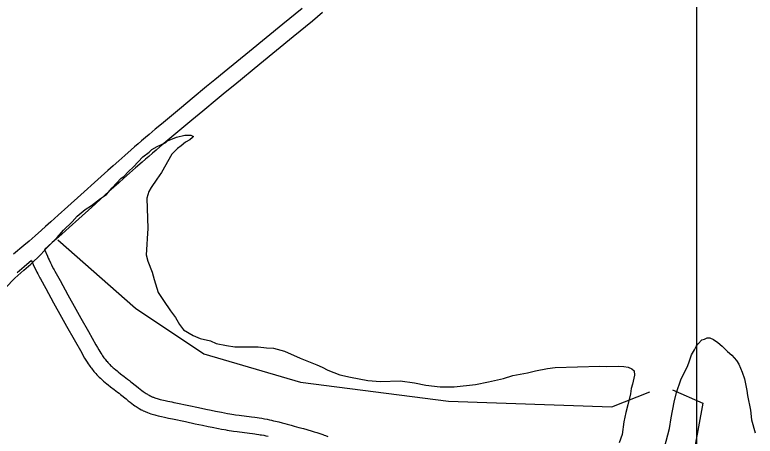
# Model space of a CAD drawing. Extents: x 3263578 to 3301413, y 764927 to 798602.
# Drawn here: x 3295310 to 3296664, y 779875 to 780646 of the extents above; entities that cross this region are included whole.
import ezdxf

# ---------------------------------------------------------------- set-up
doc = ezdxf.new("R2010")
doc.units = 0
for name, color, linetype in [('V-GRID-MAJR', 7, 'Continuous'), ('V-ROAD-CNTR', 7, 'Continuous'), ('V-SITE-VEGE', 7, 'Continuous'), ('V-TOPO-SHOR', 7, 'Continuous')]:
    doc.layers.add(name, color=color, linetype=linetype)

msp = doc.modelspace()

# ---------------------------------------------------------------- linework, layer by layer
at = {"layer": 'V-GRID-MAJR'}
msp.add_spline([(3296559.4, 775831.5), (3296556.8, 781892.5), (3296554.1, 787954.5), (3296551.5, 794016.6), (3296551.5, 794017.6)], degree=3, dxfattribs=at)
at = {"layer": 'V-ROAD-CNTR'}
for points in [[(3295835.3, 780657.7), (3295800.4, 780629), (3295739.1, 780578.8), (3295693.2, 780541.1), (3295675.9, 780527), (3295660.9, 780514.6), (3295634.6, 780492.8), (3295614.8, 780476.5), (3295600.1, 780464.2), (3295578, 780445.7), (3295566.9, 780436.4), (3295555.9, 780427.2), (3295548.8, 780421.2), (3295542, 780415.4), (3295535.5, 780409.7), (3295529.1, 780404.2), (3295523, 780398.9), (3295511.2, 780388.6), (3295500.1, 780378.8), (3295489.8, 780369.6), (3295480.1, 780361), (3295462.1, 780344.8), (3295430.7, 780316.3), (3295407.1, 780295.1), (3295389.4, 780279.1), (3295376.1, 780267.3), (3295366.1, 780258.4), (3295358.6, 780251.8), (3295347.3, 780241.9), (3295336, 780232)], [(3295873, 780649.9), (3295854.4, 780634.5), (3295819.4, 780605.8), (3295758.1, 780555.6), (3295712.2, 780517.9), (3295695, 780503.8), (3295680, 780491.4), (3295653.7, 780469.7), (3295634, 780453.4), (3295619.3, 780441.2), (3295597.2, 780422.7), (3295586.2, 780413.5), (3295575.2, 780404.2), (3295568.3, 780398.3), (3295561.6, 780392.6), (3295555.1, 780387), (3295548.8, 780381.6), (3295542.7, 780376.3), (3295531, 780366), (3295520, 780356.3), (3295509.7, 780347.2), (3295500.2, 780338.6), (3295482.2, 780322.5), (3295450.8, 780294.1), (3295427.2, 780272.8), (3295409.4, 780256.8), (3295396.1, 780244.9), (3295386, 780235.9), (3295378.4, 780229.3), (3295364.1, 780216.6)], [(3295336, 780232.1), (3295326.4, 780223.8), (3295307.7, 780207.8)], [(3295364.1, 780216.6), (3295369.6, 780204.4), (3295371.2, 780200.9), (3295372.6, 780197.8), (3295375.2, 780192.5), (3295377.1, 780188.6), (3295378.6, 780185.7), (3295380.8, 780181.4), (3295382, 780179.2), (3295383.1, 780177.1), (3295392.7, 780159.7), (3295407.2, 780133.7), (3295421.7, 780107.6), (3295430.9, 780091.2), (3295444.7, 780066.6), (3295458.4, 780042), (3295461.1, 780037.3), (3295463.5, 780033.3), (3295465.6, 780029.8), (3295467.4, 780026.9), (3295469.1, 780024.3), (3295470.6, 780022.2), (3295471.9, 780020.3), (3295473, 780018.7), (3295474.1, 780017.3), (3295475, 780016.1), (3295476.6, 780014), (3295477.8, 780012.5), (3295478.8, 780011.5), (3295480.2, 780009.8), (3295481.7, 780008.2), (3295483.5, 780006.3), (3295485.3, 780004.6), (3295487, 780003), (3295488.6, 780001.5), (3295490.1, 780000.1), (3295491.6, 779998.8), (3295494.5, 779996.4), (3295497, 779994.4), (3295499.3, 779992.6), (3295503.4, 779989.4), (3295509.8, 779984.5), (3295513.1, 779982), (3295516.4, 779979.5), (3295519.5, 779977.1), (3295522.4, 779974.8), (3295532.5, 779966.4), (3295536.2, 779963.4), (3295539.3, 779960.9), (3295542.1, 779958.8), (3295544.5, 779957), (3295546.6, 779955.6), (3295548.4, 779954.3), (3295550, 779953.3), (3295551.4, 779952.4), (3295552.7, 779951.7), (3295553.7, 779951), (3295555.7, 779950), (3295557.1, 779949.2), (3295558.1, 779948.7), (3295559.8, 779947.9), (3295561.5, 779947.2), (3295562.6, 779946.7), (3295563.7, 779946.2), (3295566, 779945.4), (3295568.2, 779944.6), (3295570.3, 779944), (3295572.2, 779943.4), (3295574.1, 779942.8), (3295575.8, 779942.4), (3295579.2, 779941.5), (3295582.2, 779940.8), (3295584.8, 779940.2), (3295589.6, 779939.2), (3295597, 779937.7), (3295600.8, 779936.9), (3295604.6, 779936.1), (3295628.3, 779931), (3295646.1, 779927.3), (3295659.4, 779924.5), (3295669.4, 779922.5), (3295676.8, 779921), (3295688.1, 779918.8), (3295693.6, 779917.7), (3295699.3, 779916.6)], [(3295340.3, 780196.2), (3295327.2, 780185), (3295314.1, 780173.7)], [(3295340.3, 780196.2), (3295345.5, 780185), (3295348.2, 780179.4), (3295350.3, 780175.2), (3295351.9, 780172.1), (3295354.3, 780167.4), (3295355.6, 780165), (3295356.8, 780162.7), (3295366.5, 780145.2), (3295381, 780119.1), (3295395.5, 780093), (3295404.7, 780076.6), (3295418.5, 780051.9), (3295432.3, 780027.3), (3295435.2, 780022.3), (3295437.7, 780017.9), (3295440.1, 780014), (3295442.2, 780010.7), (3295444.1, 780007.7), (3295445.9, 780005.2), (3295447.4, 780002.9), (3295448.8, 780001), (3295450.1, 779999.3), (3295451.2, 779997.7), (3295453.3, 779995.2), (3295454.8, 779993.3), (3295456.1, 779991.8), (3295457.9, 779989.7), (3295459.8, 779987.6), (3295462.2, 779985.2), (3295464.4, 779983), (3295466.5, 779981), (3295468.5, 779979.2), (3295470.4, 779977.5), (3295472.1, 779976), (3295475.4, 779973.3), (3295478.3, 779970.9), (3295480.8, 779968.9), (3295485.2, 779965.5), (3295491.7, 779960.6), (3295494.9, 779958.2), (3295498, 779955.8), (3295500.8, 779953.6), (3295503.4, 779951.5), (3295513.5, 779943.2), (3295517.4, 779940), (3295520.9, 779937.2), (3295524.1, 779934.8), (3295527, 779932.7), (3295529.5, 779930.9), (3295531.8, 779929.3), (3295533.9, 779928), (3295535.7, 779926.8), (3295537.4, 779925.8), (3295538.9, 779925), (3295541.4, 779923.6), (3295543.4, 779922.5), (3295545, 779921.7), (3295547.3, 779920.6), (3295549.6, 779919.6), (3295551.3, 779918.9), (3295552.9, 779918.3), (3295555.8, 779917.2), (3295558.6, 779916.2), (3295561.3, 779915.3), (3295563.7, 779914.6), (3295566, 779913.9), (3295568.1, 779913.3), (3295572, 779912.4), (3295575.5, 779911.5), (3295578.5, 779910.9), (3295583.6, 779909.8), (3295591.1, 779908.3), (3295594.7, 779907.5), (3295598.4, 779906.8), (3295622.1, 779901.7), (3295639.9, 779897.9), (3295653.3, 779895.1), (3295663.4, 779893.1), (3295671, 779891.5), (3295682.4, 779889.3), (3295688.1, 779888.2), (3295693.8, 779887.1)], [(3295699.1, 779916.7), (3295703.2, 779915.9), (3295707, 779915.3), (3295710.5, 779914.8), (3295713.9, 779914.3), (3295720.2, 779913.5), (3295743.1, 779910.6), (3295748.9, 779909.9), (3295753.4, 779909.2), (3295756.7, 779908.7), (3295761.7, 779907.9), (3295764.2, 779907.4), (3295766.8, 779907), (3295771.3, 779906.1), (3295775.6, 779905.2), (3295779.6, 779904.3), (3295783.3, 779903.5), (3295786.8, 779902.7), (3295793.2, 779901.1), (3295798.9, 779899.7), (3295803.8, 779898.4), (3295808.1, 779897.3), (3295815.6, 779895.2), (3295821.2, 779893.7), (3295829.5, 779891.3), (3295837.8, 779888.9), (3295852, 779884.8), (3295857.4, 779883.2), (3295862.1, 779881.8), (3295866.2, 779880.5), (3295869.9, 779879.3), (3295873.1, 779878.2), (3295875.8, 779877.2), (3295878.3, 779876.4), (3295882.6, 779874.8)], [(3295693.9, 779887.1), (3295698.2, 779886.4), (3295702.3, 779885.7), (3295706.2, 779885.1), (3295709.8, 779884.6), (3295716.4, 779883.7), (3295739.3, 779880.9), (3295744.8, 779880.2), (3295749, 779879.6), (3295752, 779879.1), (3295756.6, 779878.3), (3295758.8, 779877.9), (3295761.1, 779877.5), (3295765.4, 779876.7), (3295769.4, 779875.8), (3295773.1, 779875)]]:
    msp.add_lwpolyline(points, dxfattribs=at)
at = {"layer": 'V-SITE-VEGE'}
for p, q in [((3295589.1, 780415.6), (3295605.9, 780422.2)), ((3295605.9, 780422.2), (3295620.7, 780425.7)), ((3295620.7, 780425.7), (3295631.7, 780426)), ((3295634.8, 780421.2), (3295630, 780417)), ((3295631.7, 780426), (3295636.7, 780423.2)), ((3295636.7, 780423.2), (3295634.8, 780421.2)), ((3295570.5, 780405.1), (3295586.2, 780412.6)), ((3295586.2, 780412.6), (3295589.1, 780415.6)), ((3295614.4, 780406.5), (3295607.6, 780401.3)), ((3295622.1, 780412.8), (3295614.4, 780406.5)), ((3295630, 780417), (3295622.1, 780412.8)), ((3295544.2, 780386.2), (3295555.9, 780394.6)), ((3295555.9, 780394.6), (3295560.7, 780399.7)), ((3295560.7, 780399.7), (3295570.5, 780405.1)), ((3295607.6, 780401.3), (3295596.9, 780391)), ((3295526.9, 780367.7), (3295544.2, 780386.2)), ((3295596.9, 780391), (3295578.1, 780357.4)), ((3295518.2, 780359.4), (3295526.9, 780367.7)), ((3295509.5, 780350.2), (3295518.2, 780359.4)), ((3295578.1, 780357.4), (3295569.5, 780345.2)), ((3295488.3, 780329.5), (3295504.7, 780347)), ((3295504.7, 780347), (3295509.5, 780350.2)), ((3295569.5, 780345.2), (3295559.1, 780329.9)), ((3295477.7, 780317.2), (3295488.3, 780329.5)), ((3295559.1, 780329.9), (3295555.3, 780322.8)), ((3295467, 780309.8), (3295477.7, 780317.2)), ((3295555.3, 780322.8), (3295551.7, 780310.7)), ((3295450.5, 780297.3), (3295467, 780309.8)), ((3295551.7, 780310.7), (3295553.6, 780254.9)), ((3295424.2, 780277.5), (3295438.8, 780289.9)), ((3295438.8, 780289.9), (3295450.5, 780297.3)), ((3295414.6, 780267.2), (3295424.2, 780277.5)), ((3295399.1, 780251.7), (3295414.6, 780267.2)), ((3295387.6, 780238.4), (3295399.1, 780251.7)), ((3295553.6, 780254.9), (3295552.2, 780236.9)), ((3295368.3, 780219.8), (3295387.6, 780238.4)), ((3295552.2, 780236.9), (3295551.6, 780225.9)), ((3295357.7, 780207.4), (3295368.3, 780219.8)), ((3295551.6, 780225.9), (3295550.2, 780206.9)), ((3295339.4, 780189.9), (3295357.7, 780207.4)), ((3295550.2, 780206.9), (3295553.6, 780195.1)), ((3295326.8, 780178.5), (3295339.4, 780189.9)), ((3295553.6, 780195.1), (3295561.3, 780175.4)), ((3295310.3, 780164), (3295326.8, 780178.5)), ((3295293, 780146.4), (3295310.3, 780164)), ((3295561.3, 780175.4), (3295564.7, 780161.5)), ((3295564.7, 780161.5), (3295572.5, 780137.8)), ((3295572.5, 780137.8), (3295582, 780123.2)), ((3295582, 780123.2), (3295594.6, 780104.7)), ((3295594.6, 780104.7), (3295604, 780092)), ((3295604, 780092), (3295611.4, 780079.3)), ((3295611.4, 780079.3), (3295618.7, 780069.6)), ((3295618.7, 780069.6), (3295636, 780059.2)), ((3295636, 780059.2), (3295649.1, 780053.6)), ((3295649.1, 780053.6), (3295668.2, 780049.3)), ((3296571.7, 780052.6), (3296576.6, 780054.8)), ((3296576.6, 780054.8), (3296581.5, 780055)), ((3296581.5, 780055), (3296587.6, 780052.2)), ((3295668.2, 780049.3), (3295678.3, 780044.7)), ((3295678.3, 780044.7), (3295697.4, 780041.3)), ((3295697.4, 780041.3), (3295712.4, 780038.8)), ((3296553.4, 780033.1), (3296557.1, 780040.2)), ((3296557.1, 780040.2), (3296560, 780044.3)), ((3296560, 780044.3), (3296566.7, 780051.5)), ((3296566.7, 780051.5), (3296571.7, 780052.6)), ((3296587.6, 780052.2), (3296595.8, 780046.5)), ((3296595.8, 780046.5), (3296604, 780039.8)), ((3295712.4, 780038.8), (3295739.4, 780038.7)), ((3295739.4, 780038.7), (3295755.3, 780038.3)), ((3295755.3, 780038.3), (3295770.4, 780036.8)), ((3295770.4, 780036.8), (3295783.3, 780036.2)), ((3295783.3, 780036.2), (3295803.5, 780030.9)), ((3295803.5, 780030.9), (3295831.8, 780017.9)), ((3296547.7, 780023.9), (3296553.4, 780033.1)), ((3296604, 780039.8), (3296613.3, 780030.1)), ((3296613.3, 780030.1), (3296621.5, 780023.4)), ((3295831.8, 780017.9), (3295862.1, 780005.9)), ((3296544.1, 780012.8), (3296547.7, 780023.9)), ((3296621.5, 780023.4), (3296629.8, 780013.7)), ((3296629.8, 780013.7), (3296634, 780006.9)), ((3295862.1, 780005.9), (3295872.3, 780001.3)), ((3295872.3, 780001.3), (3295882.4, 779995.6)), ((3296284.2, 779999.1), (3296298.1, 780000.6)), ((3296298.1, 780000.6), (3296379.8, 780003.3)), ((3296379.8, 780003.3), (3296391.8, 780002.7)), ((3296391.8, 780002.7), (3296414.7, 780003.5)), ((3296414.7, 780003.5), (3296423.7, 780002.8)), ((3296423.7, 780002.8), (3296431.8, 780001.1)), ((3296431.8, 780001.1), (3296438.8, 779998.3)), ((3296532.9, 779988.5), (3296540.4, 780002.7)), ((3296540.4, 780002.7), (3296544.1, 780012.8)), ((3296634, 780006.9), (3296640.5, 779992.1)), ((3295882.4, 779995.6), (3295904.6, 779987.4)), ((3295904.6, 779987.4), (3295923.7, 779983.1)), ((3296204.1, 779980.5), (3296220.8, 779986)), ((3296220.8, 779986), (3296247.6, 779990.9)), ((3296247.6, 779990.9), (3296262.4, 779994.4)), ((3296262.4, 779994.4), (3296284.2, 779999.1)), ((3296438.8, 779998.3), (3296443, 779994.5)), ((3296443.2, 779986.5), (3296442.4, 779981.5)), ((3296443, 779994.5), (3296443.2, 779986.5)), ((3296528.3, 779978.4), (3296532.9, 779988.5)), ((3296640.5, 779992.1), (3296644.9, 779980.3)), ((3295923.7, 779983.1), (3295955.9, 779977.2)), ((3295955.9, 779977.2), (3295978.9, 779974.9)), ((3295978.9, 779974.9), (3296014.7, 779976.1)), ((3296014.7, 779976.1), (3296040.8, 779973)), ((3296040.8, 779973), (3296061.9, 779968.7)), ((3296152.6, 779969.8), (3296176.3, 779974.6)), ((3296176.3, 779974.6), (3296204.1, 779980.5)), ((3296442.4, 779981.5), (3296439.8, 779970.4)), ((3296520.1, 779955.2), (3296528.3, 779978.4)), ((3296644.9, 779980.3), (3296648.6, 779958.5)), ((3296061.9, 779968.7), (3296087.9, 779965.6)), ((3296087.9, 779965.6), (3296113.8, 779965.5)), ((3296113.8, 779965.5), (3296152.6, 779969.8)), ((3296437.1, 779962.4), (3296436.4, 779952.4)), ((3296439.8, 779970.4), (3296437.1, 779962.4)), ((3296436.4, 779952.4), (3296431.1, 779932.2)), ((3296515.7, 779937.1), (3296520.1, 779955.2)), ((3296648.6, 779958.5), (3296649.9, 779949.5)), ((3296649.9, 779949.5), (3296655.8, 779922.8)), ((3296431.1, 779932.2), (3296427.6, 779918.2)), ((3296510.6, 779909), (3296515.7, 779937.1)), ((3296655.8, 779922.8), (3296657.4, 779904.9)), ((3296427.6, 779918.2), (3296424.1, 779901.1)), ((3296507.3, 779888.9), (3296510.6, 779909)), ((3296657.4, 779904.9), (3296664.2, 779881.2)), ((3296424.1, 779901.1), (3296420.9, 779878)), ((3296420.9, 779878), (3296415.5, 779862.9)), ((3296498.5, 779854.7), (3296507.3, 779888.9))]:
    msp.add_line(p, q, dxfattribs=at)
at = {"layer": 'V-TOPO-SHOR'}
for points in [[(3295388.7, 780234), (3295531, 780109.1), (3295655.9, 780025.8), (3295832.8, 779973.7), (3296103.5, 779939), (3296401.9, 779928.6), (3296471.3, 779956.3)], [(3296512.9, 779959.8), (3296568.5, 779935.5), (3296464.3, 779366.4), (3296360.2, 778901.4)]]:
    msp.add_lwpolyline(points, dxfattribs=at)

doc.saveas('drawing.dxf')
